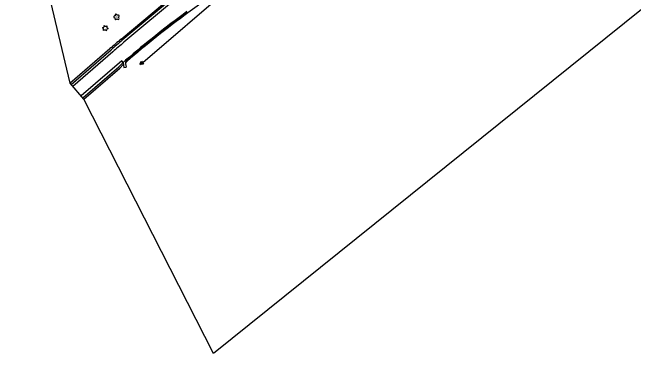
# Model space of a CAD drawing. Extents: x 588843 to 2552415, y 180129 to 269402.
# Drawn here: x 589955 to 591129, y 185756 to 186401 of the extents above; entities that cross this region are included whole.
import ezdxf

# ---------------------------------------------------------------- set-up
doc = ezdxf.new("R2010")
doc.units = 0
for name, color, linetype in [('Default', 7, 'Continuous'), ('E_FEN_ChainLink', 7, 'Continuous'), ('E_LAND_Vegetation', 7, 'Continuous'), ('P_MARK', 7, 'Continuous'), ('P_RDWY_C_and_GBack', 7, 'Continuous'), ('P_RDWY_C_and_GFace', 7, 'Continuous'), ('P_RDWY_LaneEdge', 7, 'Continuous'), ('P_RDWY_ShldAgg', 7, 'Continuous'), ('P_RDWY_ShldPaved', 7, 'Continuous')]:
    doc.layers.add(name, color=color, linetype=linetype)

# ---------------------------------------------------------------- blocks, each defined once
blk = doc.blocks.new('CTRE_2')
at = {"layer": 'E_LAND_Vegetation'}
blk.add_circle((0, 0), 0.223, dxfattribs=at)
for centre, start, end in [((-12, 9), 280.2067, 5.9716), ((-13.8, -5.9), 340.2113, 65.9762), ((1.8, 14.9), 220.2113, 305.9762), ((13.8, 5.9), 160.2113, 245.9762), ((-1.8, -14.9), 40.2113, 125.9762), ((12, -9), 100.2511, 185.9272)]:
    blk.add_arc(centre, 7.87, start, end, dxfattribs=at)
blk = doc.blocks.new('DTRE_2')
at = {"layer": 'E_LAND_Vegetation'}
blk.add_circle((-0.2, 0), 0.183, dxfattribs=at)
for centre, major_axis, ratio in [((-5.9, 0.2), (4.93, -0.12), 0.832022), ((-1.9, 5.3), (1.36, -4.98), 0.782863), ((4.1, 2.7), (-5.27, -2.93), 0.691916), ((-2.5, -5.2), (1.8, 4.86), 0.716896), ((3.5, -3.7), (-5.01, 4.58), 0.560249)]:
    blk.add_ellipse(centre, major_axis=major_axis, ratio=ratio, start_param=1.570796, end_param=4.712389, dxfattribs=at)
blk = doc.blocks.new('CP')
at = {"layer": 'P_MARK'}
for points in [[(-6.9, -4), (0, 7.9), (7, -4)], [(-6.4, -3.7), (0, 7.4), (6.5, -3.7)], [(-5.8, -3.4), (0, 6.6), (5.9, -3.4)], [(-5.3, -3), (0, 6.1), (5.4, -3)], [(-4.8, -2.7), (0, 5.5), (4.8, -2.7)]]:
    blk.add_lwpolyline(points, close=True, dxfattribs=at)
for radius in [4, 3.68, 3.36, 3.04, 2.72]:
    blk.add_circle((0, 0), radius, dxfattribs=at)

msp = doc.modelspace()

# ---------------------------------------------------------------- linework, layer by layer
at = {"layer": 'Default'}
msp.add_lwpolyline([(591615.1, 187246.2), (591637.5, 187198.5), (591342.5, 186657), (591340, 186646.3), (591325.2, 186588.9), (591314.7, 186544.5), (590335.2, 185755.9), (590089.6, 186237.3), (590063.7, 186267.8), (589984.3, 186602.3), (590048.7, 186666.4), (590044.2, 186706.2), (589965, 186852.4), (589967, 186864.3), (589738.5, 186950.6), (589980.5, 186929.5), (589980.8, 186932.5), (589987.8, 186967), (589988.4, 186969.9), (590832.9, 187364.3), (591607.2, 187360.9), (591615.3, 187246.4)], dxfattribs=at)
at = {"layer": 'E_FEN_ChainLink'}
msp.add_lwpolyline([(590426, 186465.4), (590385.5, 186464.3), (590370, 186452), (590197.1, 186302)], dxfattribs=at)
at = {"layer": 'P_RDWY_C_and_GBack'}
for points in [[(590324.3, 186428.5), (590286.5, 186400.7)], [(590164, 186306.9), (590165.6, 186297)], [(590168.5, 186304.3), (590169.6, 186297.7)], [(590168.7, 186310.9), (590170.7, 186308.7)], [(590165.6, 186297), (590169.6, 186297.7)]]:
    msp.add_lwpolyline(points, dxfattribs=at)
for centre, radius, start, end in [((591459.9, 184804.6), 1981, 126.3232, 130.6022), ((591459.9, 184804.6), 1984, 130.6025, 130.7803), ((590172.5, 186304.9), 4, 130.6329, 189.2358), ((591459.9, 184804.6), 1981, 130.6022, 130.6329)]:
    msp.add_arc(centre, radius, start, end, dxfattribs=at)
at = {"layer": 'P_RDWY_C_and_GFace'}
for centre, radius, start, end in [((591459.9, 184804.6), 1982, 126.3232, 130.6023), ((590172.7, 186305.9), 4.48, 127.1343, 200.3374)]:
    msp.add_arc(centre, radius, start, end, dxfattribs=at)
at = {"layer": 'P_RDWY_LaneEdge'}
for points in [[(590267, 186438.1), (590270.9, 186433.5), (590270.5, 186433.2), (590165.5, 186344.9)], [(590144.3, 186326.9), (590068.7, 186261.5)], [(590164, 186306.9), (590161.4, 186309.9), (590084.4, 186243.4)]]:
    msp.add_lwpolyline(points, dxfattribs=at)
for radius, start, end in [(1984, 126.3232, 130.6025), (2012, 130.0421, 130.8336)]:
    msp.add_arc((591459.9, 184804.6), radius, start, end, dxfattribs=at)
at = {"layer": 'P_RDWY_ShldAgg'}
for points in [[(590160.3, 186351.1), (590258.1, 186433.2), (590263.9, 186439.1)], [(590063.4, 186267.6), (590139.1, 186333)], [(590063.4, 186267.6), (590139.1, 186333)], [(590089.6, 186237.3), (590157.7, 186296.1), (590164.6, 186303.4)]]:
    msp.add_lwpolyline(points, dxfattribs=at)
msp.add_arc((591459.9, 184804.6), 2020, 130.0421, 130.8336, dxfattribs=at)
at = {"layer": 'P_RDWY_ShldPaved'}
for p, q in [((590260.4, 186431.2), (590162.3, 186348.8)), ((590065.4, 186265.3), (590141.1, 186330.7)), ((590155.7, 186298.4), (590164, 186306.9)), ((590087.6, 186239.6), (590155.7, 186298.4))]:
    msp.add_line(p, q, dxfattribs=at)
msp.add_arc((591459.9, 184804.6), 2017, 130.0421, 130.8336, dxfattribs=at)

# ---------------------------------------------------------------- block references
at = {"layer": 'E_LAND_Vegetation', "xscale": 0.5, "yscale": 0.5}
for name, p in [('DTRE_2', (590151.6, 186392.8)), ('CTRE_2', (590130.1, 186371.6))]:
    msp.add_blockref(name, p, dxfattribs=at)
at = {"layer": 'P_MARK', "xscale": 0.5, "yscale": 0.5}
msp.add_blockref('CP', (590199, 186305.3), dxfattribs=at)

doc.saveas('drawing.dxf')
